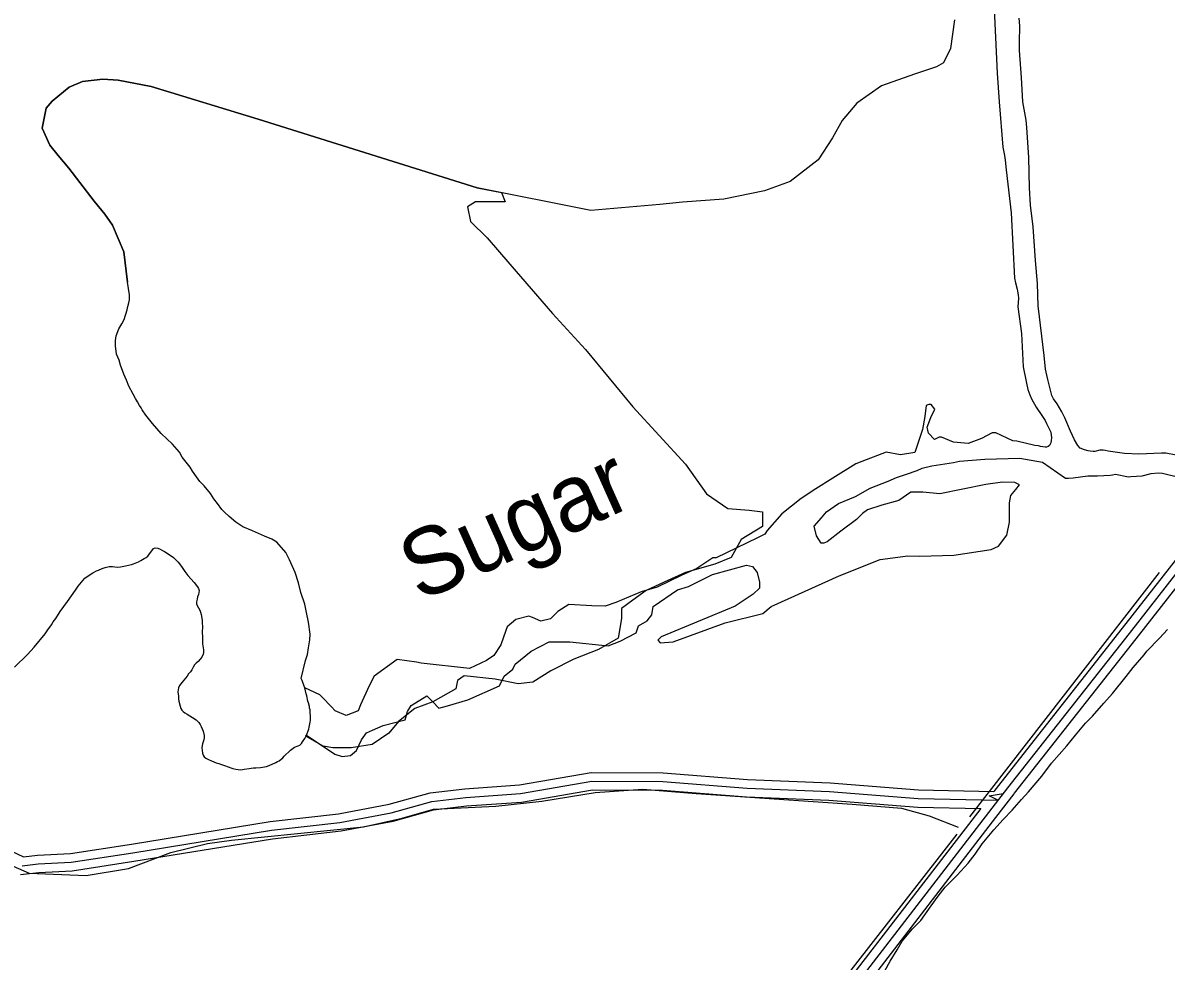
# Model space of a CAD drawing. Extents: x 3192986 to 3230865, y 867483 to 892886.
# Drawn here: x 3199739 to 3201724, y 881802 to 883432 of the extents above; entities that cross this region are included whole.
import ezdxf

# ---------------------------------------------------------------- set-up
doc = ezdxf.new("R2010")
doc.units = 0
for name, color, linetype in [('V-RIVR-IDEN', 7, 'Continuous'), ('V-ROAD-CNTR', 7, 'Continuous'), ('V-SITE-VEGE', 7, 'Continuous'), ('V-TOPO-SHOR', 7, 'Continuous')]:
    doc.layers.add(name, color=color, linetype=linetype)

msp = doc.modelspace()

# ---------------------------------------------------------------- linework, layer by layer
at = {"layer": 'V-ROAD-CNTR'}
for points in [[(3202575.2, 883538.8), (3202402.7, 883320.2), (3202118.4, 882963.7), (3201913.6, 882725.8), (3201827.6, 882610.2), (3201648, 882380.5), (3201436.9, 882112.6), (3201424.9, 882097)], [(3202598.8, 883520.2), (3202426.2, 883301.5), (3202141.5, 882944.6), (3201937, 882707), (3201851.5, 882592), (3201671.6, 882362), (3201460.6, 882094.1), (3201459.5, 882092.7)], [(3201839.6, 882601.1), (3201659.8, 882371.2), (3201448.8, 882103.3), (3201182.4, 881757.5)], [(3199667.2, 882017.4), (3199740.2, 881983.3), (3199764.5, 881986.4), (3199821.6, 881989.1), (3199927.5, 882005.4), (3200168.6, 882044.5), (3200287.3, 882058.2), (3200375.1, 882074.6), (3200446.4, 882094.4), (3200506.7, 882101.6), (3200601.6, 882108.2), (3200725.6, 882129.6), (3200850.7, 882129.4), (3200997.6, 882117.9), (3201140.6, 882111.9), (3201294.4, 882099.6), (3201424.9, 882097)], [(3199737.8, 881967.9), (3199765.8, 881971.4), (3199823.1, 881974.1), (3199929.8, 881990.6), (3200170.7, 882029.6), (3200289.5, 882043.3), (3200378.5, 882060), (3200449.4, 882079.7), (3200508.1, 882086.7), (3200603.4, 882093.3), (3200726.9, 882114.6), (3200850.1, 882114.4), (3200996.7, 882102.9), (3201139.7, 882097), (3201293.7, 882084.6), (3201432.2, 882081.9), (3201417.2, 882089.2), (3201441.1, 882093.4)], [(3199735.3, 881952.5), (3199767.1, 881956.4), (3199824.6, 881959.2), (3199932.1, 881975.8), (3200172.7, 882014.7), (3200291.8, 882028.5), (3200381.9, 882045.3), (3200452.3, 882064.9), (3200509.6, 882071.7), (3200605.2, 882078.4), (3200728.2, 882099.6), (3200849.5, 882099.4), (3200995.8, 882087.9), (3201138.8, 882082), (3201292.9, 882069.6), (3201402.2, 882067.4)], [(3201459.5, 882092.7), (3201427.8, 882051.6)], [(3201402.2, 882067.4), (3201170.5, 881766.6), (3200901.5, 881411.1), (3200741.7, 881184.9), (3200688.8, 881113), (3200634.7, 881021), (3200596.4, 880948.2), (3200582, 880910.5), (3200573.6, 880887.7), (3200579.9, 880889.2), (3200575.3, 880894.5), (3200572.6, 880896.9)], [(3201427.8, 882051.6), (3201194.4, 881748.4), (3200925.7, 881393.4), (3200766, 881167.4), (3200713.9, 881096.5), (3200660.9, 881006.4), (3200623.8, 880935.8), (3200610.1, 880900), (3200596.3, 880862.2), (3200577.8, 880857.9)]]:
    msp.add_lwpolyline(points, dxfattribs=at)
at = {"layer": 'V-SITE-VEGE'}
for p, q in [((3201712.6, 882363), (3201726.8, 882378)), ((3201690.8, 882340.5), (3201712.6, 882363)), ((3201667.1, 882312.3), (3201686.1, 882333.9)), ((3201686.1, 882333.9), (3201690.8, 882340.5)), ((3201654.8, 882296.3), (3201667.1, 882312.3)), ((3201631.2, 882267.2), (3201654.8, 882296.3)), ((3201596.2, 882227.8), (3201616, 882250.3)), ((3201616, 882250.3), (3201631.2, 882267.2)), ((3201566.8, 882194.9), (3201583.9, 882215.6)), ((3201583.9, 882215.6), (3201596.2, 882227.8)), ((3201551.7, 882176.1), (3201566.8, 882194.9)), ((3201525.2, 882146.1), (3201551.7, 882176.1)), ((3201508.1, 882123.5), (3201525.2, 882146.1)), ((3201485.4, 882096.3), (3201508.1, 882123.5)), ((3201473.1, 882083.2), (3201485.4, 882096.3)), ((3201457, 882064.4), (3201473.1, 882083.2)), ((3201441, 882048.4), (3201457, 882064.4)), ((3201424.9, 882030.6), (3201441, 882048.4)), ((3201405, 882006.2), (3201424.9, 882030.6)), ((3201392.7, 881988.3), (3201405, 882006.2)), ((3201380.4, 881972.3), (3201392.7, 881988.3)), ((3201361.5, 881951.7), (3201380.4, 881972.3)), ((3201340.6, 881931), (3201361.5, 881951.7)), ((3201316, 881898.2), (3201328.3, 881915.1)), ((3201328.3, 881915.1), (3201340.6, 881931)), ((3201298, 881872.8), (3201316, 881898.2)), ((3201265.9, 881837.1), (3201283.8, 881858.7)), ((3201283.8, 881858.7), (3201298, 881872.8)), ((3201257.3, 881822.1), (3201265.9, 881837.1)), ((3201245, 881802.3), (3201257.3, 881822.1)), ((3201235.5, 881785.4), (3201245, 881802.3))]:
    msp.add_line(p, q, dxfattribs=at)
for points in [[(3199952.4, 882750.3), (3199946.5, 882759.3), (3199944.8, 882762.9), (3199941.5, 882767.4), (3199938.1, 882773.6), (3199934.8, 882779), (3199930.7, 882787), (3199923.2, 882800.4), (3199919.1, 882811.1), (3199914.2, 882821.8), (3199908.5, 882836.9), (3199906.1, 882845.8), (3199902, 882856.5), (3199899.8, 882870.6), (3199900.1, 882880.2), (3199901.3, 882888.1), (3199906, 882900.3), (3199910.7, 882908.9), (3199915.3, 882916.7), (3199920.2, 882933.2), (3199921.3, 882939.3), (3199923.2, 882945.4), (3199924.3, 882950.7), (3199924.5, 882959.5), (3199920.6, 882981.5), (3199914.5, 883034.1), (3199894.9, 883080.4), (3199881.4, 883099.3), (3199862.8, 883121.8), (3199838.3, 883154.2), (3199818.8, 883179.4), (3199800.2, 883201.1), (3199785.8, 883219.1), (3199772.6, 883248.5), (3199779.8, 883283.4), (3199789.9, 883295.4), (3199819.6, 883320), (3199842.8, 883329.8), (3199878.1, 883334), (3199904.4, 883332.3), (3199962, 883320.9), (3200147.5, 883264.2), (3200527.8, 883145.3), (3200570.1, 883136.8)], [(3200570.1, 883136.8), (3200576.4, 883120.6), (3200545.1, 883120.6), (3200525.2, 883120.6), (3200510.9, 883112.1), (3200516.6, 883086.5), (3200545.1, 883058), (3200584.9, 883012.4), (3200658.9, 882927), (3200715.8, 882864.4), (3200798.3, 882764.8), (3200889.4, 882665.1), (3200926.4, 882613.9), (3200963.4, 882588.3), (3201000.3, 882585.4), (3201023.1, 882582.6), (3201023.1, 882557), (3200986.1, 882534.2), (3200969, 882502.9), (3200940.6, 882491.5), (3200889.4, 882477.3), (3200852.4, 882460.2), (3200821.1, 882445.9), (3200798.3, 882428.9), (3200778.4, 882414.6), (3200778.4, 882397.5), (3200772.7, 882363.4), (3200738.6, 882343.5), (3200695.9, 882326.4), (3200656.1, 882306.4), (3200624.8, 882286.5), (3200599.1, 882283.7), (3200559.3, 882292.2), (3200505.2, 882297.9), (3200493.9, 882289.4), (3200491, 882275.1), (3200451.2, 882252.4), (3200419.9, 882241), (3200391.4, 882218.2), (3200374.4, 882198.3), (3200345.9, 882178.3), (3200308.9, 882172.6), (3200277.6, 882172.6), (3200260.5, 882175.5), (3200230.7, 882192.7), (3200231.9, 882194.8), (3200235.4, 882205), (3200236.3, 882208.7), (3200237.9, 882217), (3200238.4, 882220.6), (3200238.8, 882227.1), (3200238.2, 882234.6), (3200237.8, 882238.4), (3200237.1, 882241.6), (3200236.8, 882244.7), (3200235.2, 882251.1), (3200234.1, 882253.9), (3200232, 882262.9), (3200230.9, 882266.5), (3200228.7, 882277), (3200227.6, 882279.8), (3200226.5, 882283.2), (3200225, 882286.4), (3200223.9, 882289.4), (3200222.1, 882293), (3200230.1, 882324.4), (3200233.1, 882334.8), (3200235.2, 882346.2), (3200237.4, 882360.2), (3200237.7, 882369.8), (3200234.8, 882391), (3200231.8, 882407.8), (3200228.7, 882422), (3200221.5, 882442.4), (3200217.6, 882459.2), (3200212, 882477), (3200202.1, 882499.2), (3200195.5, 882511.7), (3200180.2, 882529.8), (3200171.6, 882535.3), (3200158.6, 882540.1), (3200137.8, 882549.5), (3200121.3, 882556.2), (3200109.2, 882564.5), (3200097.2, 882574.5), (3200089.5, 882581.8), (3200084.4, 882586.3), (3200076.8, 882597.1), (3200070.9, 882605.2), (3200065.1, 882614.2), (3200054, 882627.7), (3200046.4, 882635), (3200040.5, 882643.1), (3200033.7, 882652.9), (3200029.6, 882660.1), (3200016, 882677.2), (3200011, 882686.1), (3199999.1, 882699.7), (3199979.5, 882718.7), (3199964.2, 882735.9), (3199952.4, 882750.3)]]:
    msp.add_lwpolyline(points, dxfattribs=at)
at = {"layer": 'V-TOPO-SHOR'}
for p, q in [((3201383.3, 882053.1), (3201712.5, 882476.9)), ((3201360.7, 882023), (3201055.1, 881631))]:
    msp.add_line(p, q, dxfattribs=at)
for points in [[(3201424.4, 883480.7), (3201430.9, 883344.1), (3201434.4, 883294.3), (3201440.7, 883215.8), (3201443.4, 883201.4), (3201444.6, 883193.1), (3201446.6, 883176.2), (3201455.1, 883101.6), (3201460.8, 882988.5), (3201462.6, 882980), (3201465.7, 882969.3), (3201466.4, 882965.8), (3201467.4, 882959), (3201467.9, 882953.6), (3201466.8, 882938.7), (3201472.8, 882892.2), (3201476.2, 882834), (3201481.6, 882805.7), (3201484.2, 882795.1), (3201487.3, 882785.4), (3201490.4, 882778.8), (3201498.8, 882764), (3201508.2, 882749.5), (3201514.4, 882741.3), (3201516.7, 882736), (3201524.2, 882721), (3201525.1, 882710.8), (3201524.8, 882706.4), (3201523.9, 882702.1), (3201521.6, 882697.6), (3201519.3, 882695.9), (3201516.6, 882694.8), (3201514, 882694.8), (3201505.8, 882695.9), (3201502.7, 882696.8), (3201496.4, 882697.9), (3201464.9, 882705), (3201458, 882705.7)], [(3201356.7, 883437), (3201349.9, 883387.1), (3201337.7, 883362), (3201325.2, 883355.4), (3201287, 883342.5), (3201230.1, 883322.3), (3201187, 883292), (3201161.5, 883262), (3201144.7, 883231.7), (3201119.8, 883193.8), (3201071.2, 883155.8), (3201026.8, 883139.6), (3200956, 883125.1), (3200884.7, 883120.2), (3200845, 883116.2), (3200725.2, 883105.8), (3200527.8, 883145.3), (3200147.5, 883264.2), (3199962, 883320.9), (3199904.4, 883332.3), (3199878.1, 883334), (3199842.8, 883329.8), (3199819.6, 883320), (3199789.9, 883295.4), (3199779.8, 883283.4), (3199772.6, 883248.5), (3199785.8, 883219.1), (3199800.2, 883201.1), (3199818.8, 883179.4), (3199838.3, 883154.2), (3199862.8, 883121.8), (3199881.4, 883099.3), (3199894.9, 883080.4), (3199914.5, 883034.1), (3199920.6, 882981.5)], [(3201609.1, 882689.8), (3201600.4, 882687.5), (3201597.4, 882687.3), (3201592.3, 882687.7), (3201588.6, 882688.2), (3201582.3, 882689.9), (3201575, 882693.3), (3201571, 882697.5), (3201565, 882707.4), (3201557.9, 882722.4), (3201548.4, 882745.7), (3201543.3, 882756), (3201534.7, 882769.8), (3201528.6, 882778.8), (3201525.8, 882784.3), (3201518.5, 882812.4), (3201514.7, 882830.3), (3201512.2, 882854.2), (3201501.9, 882940.2), (3201500.9, 882979), (3201497.4, 883019.1), (3201493.1, 883077.2), (3201488.7, 883115), (3201486.8, 883144.9), (3201485.6, 883197.5), (3201482.4, 883249.6), (3201481.2, 883262.3), (3201475.1, 883294.4), (3201472.9, 883336.6), (3201469.8, 883383.4), (3201469.5, 883397.7), (3201470.3, 883426.2), (3201469.2, 883439.5)], [(3200222.1, 882293), (3200230.1, 882324.4), (3200233.1, 882334.8), (3200235.2, 882346.2), (3200237.4, 882360.2), (3200237.7, 882369.8), (3200234.8, 882391), (3200231.8, 882407.8), (3200228.7, 882422), (3200221.5, 882442.4), (3200217.6, 882459.2), (3200212, 882477), (3200202.1, 882499.2), (3200195.5, 882511.7), (3200180.2, 882529.8), (3200171.6, 882535.3), (3200158.6, 882540.1), (3200137.8, 882549.5), (3200121.3, 882556.2), (3200109.2, 882564.5), (3200097.2, 882574.5), (3200089.5, 882581.8), (3200084.4, 882586.3), (3200076.8, 882597.1), (3200070.9, 882605.2), (3200065.1, 882614.2), (3200054, 882627.7), (3200046.4, 882635), (3200040.5, 882643.1), (3200033.7, 882652.9), (3200029.6, 882660.1), (3200016, 882677.2), (3200011, 882686.1), (3199999.1, 882699.7), (3199979.5, 882718.7), (3199964.2, 882735.9), (3199952.4, 882750.3), (3199946.5, 882759.3), (3199944.8, 882762.9), (3199941.5, 882767.4), (3199938.1, 882773.6), (3199934.8, 882779), (3199930.7, 882787), (3199923.2, 882800.4), (3199919.1, 882811.1), (3199914.2, 882821.8), (3199908.5, 882836.9), (3199906.1, 882845.8), (3199902, 882856.5), (3199899.8, 882870.6), (3199900.1, 882880.2), (3199901.3, 882888.1), (3199906, 882900.3), (3199910.7, 882908.9), (3199915.3, 882916.7), (3199920.2, 882933.2), (3199921.3, 882939.3), (3199923.2, 882945.4), (3199924.3, 882950.7), (3199924.5, 882959.5), (3199920.6, 882981.5)], [(3201458, 882705.7), (3201428.6, 882719.8), (3201422.3, 882719.8), (3201403.4, 882709.6), (3201380.3, 882701.4), (3201355.2, 882703.7), (3201334.4, 882712.3), (3201330.2, 882712.4), (3201321.8, 882708.3), (3201311.4, 882718.8), (3201309.4, 882729.3), (3201315.9, 882746), (3201322.3, 882760.6), (3201316.1, 882769), (3201311.9, 882769), (3201307.7, 882767), (3201305.4, 882748.2), (3201301, 882725.2), (3201288.1, 882685.6), (3201262.9, 882681.6), (3201237.9, 882686.1), (3201195.9, 882669.7), (3201185.4, 882665.7), (3201145.4, 882640.9), (3201115.9, 882622.4), (3201090.6, 882605.9), (3201056.9, 882579), (3201031.5, 882550), (3201027.3, 882543.8), (3201014.6, 882537.6), (3200943.2, 882502.7), (3200936.9, 882502.8), (3200909.5, 882484.2), (3200882.2, 882472), (3200840.2, 882451.4), (3200812.9, 882443.3), (3200768.8, 882424.9), (3200749.9, 882418.9), (3200726.9, 882419.1), (3200687.1, 882421.6), (3200668.2, 882409.2), (3200655.5, 882396.8), (3200638.7, 882392.7), (3200624.2, 882399.2), (3200617.9, 882401.3), (3200594.8, 882395.3), (3200580.1, 882382.9), (3200577.9, 882376.6), (3200569.3, 882351.6), (3200556.6, 882332.9), (3200543.9, 882324.6), (3200514.5, 882310.3), (3200430.9, 882319.5), (3200422.6, 882321.6), (3200389.1, 882326.1), (3200349.1, 882297.2), (3200340.6, 882280.6), (3200325.6, 882247.3), (3200321.3, 882236.8), (3200300.3, 882228.7), (3200281.6, 882237.2), (3200275.3, 882243.6), (3200258.8, 882260.5), (3200254.6, 882264.7), (3200228.7, 882277)], [(3201741.4, 882680.9), (3201723.5, 882684.6), (3201716.4, 882684.6), (3201676.6, 882682.4), (3201651.9, 882683.9), (3201623.3, 882687.6), (3201618.3, 882689), (3201614.9, 882689.4), (3201609.1, 882689.8)], [(3200231.9, 882194.8), (3200280.8, 882161.9), (3200293.3, 882157.6), (3200308, 882159.6), (3200318.5, 882167.8), (3200327.1, 882186.6), (3200335.6, 882199), (3200346.1, 882203.1), (3200365, 882211.3), (3200402.7, 882221.4), (3200407.1, 882236), (3200413.5, 882246.4), (3200440.8, 882262.9), (3200451.2, 882252.3), (3200461.5, 882241.7), (3200476.2, 882245.8), (3200511.9, 882255.9), (3200566.5, 882280.5), (3200575, 882297.1), (3200589.8, 882309.5), (3200594.1, 882317.9), (3200621.5, 882340.6), (3200653, 882357), (3200653, 882357), (3200688.6, 882356.7), (3200755.5, 882349.8), (3200776.5, 882357.9), (3200803.8, 882372.3), (3200808.1, 882384.8), (3200822.9, 882393), (3200831.3, 882403.4), (3200833.6, 882418), (3200875.7, 882446.9), (3200894.6, 882453), (3200936.6, 882473.5), (3200995.4, 882489.7), (3201005.8, 882487.5), (3201014.1, 882476.9), (3201018.1, 882460.2), (3201018, 882449.7), (3201007.4, 882439.4), (3200975.8, 882418.7), (3200847.7, 882365.6), (3200841.4, 882359.4), (3200845.5, 882355.2), (3200868.5, 882357), (3200958.8, 882389.6), (3201023.8, 882405.7), (3201038.6, 882418.1), (3201156.3, 882471.4), (3201227.7, 882500), (3201275.9, 882505.8), (3201296.8, 882505.6), (3201355.4, 882507.1), (3201420.3, 882516.9), (3201432.9, 882523.1), (3201447.8, 882541.7), (3201452.2, 882564.7), (3201452.2, 882568.9), (3201452.3, 882581.5), (3201452.5, 882598.2), (3201454.7, 882610.7), (3201463.2, 882621.1), (3201469.5, 882629.4), (3201461.2, 882633.7), (3201440.3, 882633.9), (3201411, 882630), (3201371.1, 882622), (3201331.3, 882614), (3201302, 882616.4), (3201281.1, 882616.6), (3201260.1, 882602.2), (3201230.7, 882594.1), (3201205.5, 882586), (3201197.1, 882579.8), (3201186.5, 882569.4), (3201159.1, 882548.8), (3201135.9, 882530.2), (3201129.6, 882528.1), (3201125.4, 882528.2), (3201125.4, 882528.2), (3201117.2, 882540.8), (3201113.2, 882557.6), (3201125.9, 882572.1), (3201134.3, 882582.5), (3201155.4, 882596.9), (3201184.8, 882609.2), (3201210.1, 882623.6), (3201241.6, 882635.8), (3201256.3, 882641.9), (3201273.1, 882648.1), (3201291.9, 882654.2), (3201300.4, 882658.3), (3201317.1, 882662.3), (3201354.8, 882668.2), (3201365.3, 882670.2), (3201409.3, 882673.9), (3201470, 882675.4), (3201509.7, 882668.8), (3201549.3, 882640.7)], [(3201549.3, 882640.7), (3201554.7, 882640.7), (3201562.7, 882641.6), (3201575.7, 882643.5), (3201588.2, 882644.8), (3201604.9, 882645.1), (3201627.2, 882646), (3201630.8, 882646.5), (3201636.5, 882647.9), (3201659, 882643.3), (3201662.7, 882644.1), (3201682.8, 882644.7), (3201698.4, 882649.3), (3201710.4, 882650.2), (3201717.7, 882649.8), (3201777, 882635.4)], [(3199847, 882467.1), (3199849.2, 882469.3), (3199860.7, 882476.3), (3199866.9, 882479.9), (3199870.5, 882481.1), (3199876.6, 882483.9), (3199882.2, 882486.1), (3199888.9, 882487.3), (3199894.5, 882487.5), (3199903.1, 882486.3), (3199908.5, 882486.7), (3199917.1, 882488.8), (3199927.6, 882490.9), (3199931, 882491.9), (3199940.2, 882495.4), (3199944, 882497.7), (3199949.9, 882501.7), (3199953.1, 882502.9), (3199956, 882505.6), (3199965.7, 882519), (3199968.9, 882519.9), (3199973.4, 882519.3), (3199977.3, 882517.8), (3199981.6, 882515.3), (3199984.9, 882513.6), (3199994.8, 882507.4), (3200000.6, 882503.1), (3200002.9, 882501), (3200006, 882498.1), (3200008.7, 882495.1), (3200014.8, 882487.4), (3200020.2, 882479.1), (3200023.6, 882474.3), (3200025.6, 882471.8), (3200036.5, 882460), (3200042.6, 882452.5), (3200044.3, 882449.5), (3200045.3, 882446.1), (3200044.1, 882439.2), (3200042.6, 882434.9), (3200041.5, 882430.6), (3200040.8, 882426.4), (3200040.5, 882422.9), (3200041.9, 882419.7), (3200046.3, 882411.6), (3200047.5, 882408), (3200048.8, 882404.2), (3200050.5, 882394.5), (3200050.5, 882389.2), (3200050.9, 882383.6), (3200050.6, 882373.1), (3200051, 882365.4), (3200050.8, 882360.1), (3200051.2, 882353.5), (3200052.6, 882342.8), (3200052.7, 882338), (3200052, 882335.1), (3200049.9, 882330), (3200047, 882326.4), (3200043.5, 882322.7), (3200040.1, 882319.6), (3200037.2, 882316.6), (3200034.7, 882312.9), (3200032.6, 882308.2), (3200030.1, 882304.5), (3200027, 882300.9), (3200024.5, 882297.4), (3200015.5, 882287), (3200011.2, 882281.2), (3200009.3, 882277.1), (3200008.6, 882273.5), (3200008.5, 882270), (3200009.2, 882262.2), (3200009.5, 882257.7), (3200010.1, 882253.7), (3200012.4, 882244.9), (3200013.7, 882240.9), (3200015.2, 882238.1), (3200017.3, 882235.7), (3200020.6, 882233.4), (3200024.7, 882231.1), (3200033.8, 882225.5), (3200039.8, 882221.1), (3200044.4, 882216.6), (3200046.9, 882213.2), (3200048.7, 882209.8), (3200050.4, 882205.6), (3200052.2, 882201.6), (3200053.8, 882194), (3200053.7, 882190.6), (3200053.2, 882186.7), (3200051, 882179.6), (3200050.3, 882176.7), (3200049.8, 882172.7), (3200050.2, 882168.2), (3200051.1, 882163.4), (3200052.4, 882160), (3200054.2, 882157.2), (3200057.1, 882154.5), (3200061.2, 882152.6), (3200066.9, 882150.1)], [(3199724.5, 882312.7), (3199747.1, 882334.9), (3199759, 882347.7), (3199778.1, 882370.8), (3199782.7, 882377.7), (3199789.1, 882386.3), (3199791.9, 882391.5), (3199796.5, 882397.5), (3199803.9, 882409.6), (3199816.7, 882426.7), (3199830.5, 882446.5), (3199835.1, 882453.4), (3199847, 882467.1)], [(3200228.7, 882277), (3200227.6, 882279.8), (3200226.5, 882283.2), (3200225, 882286.4), (3200223.9, 882289.4), (3200222.1, 882293)], [(3200066.9, 882150.1), (3200074.7, 882146.9), (3200079.2, 882145.7), (3200082.3, 882144.4), (3200091, 882141.4), (3200093.7, 882140.1), (3200103.9, 882136.9), (3200109, 882135.9), (3200112.7, 882134.8), (3200117.6, 882134.6), (3200123.2, 882135.9), (3200131.8, 882136.8), (3200135.5, 882137.5), (3200139.7, 882137.7), (3200143.5, 882138.2), (3200151.6, 882138.6), (3200162.1, 882140.4), (3200166.9, 882142), (3200178.4, 882147), (3200181.4, 882148.7), (3200184, 882150.2), (3200190.3, 882155.6), (3200193, 882158.2), (3200195.6, 882161.3), (3200200.7, 882165.9), (3200203.6, 882168.8), (3200210.8, 882173.7), (3200217.2, 882176.1), (3200219.9, 882177.6), (3200222.7, 882180.3), (3200224.8, 882183), (3200228.7, 882189), (3200231.9, 882194.8)], [(3199105, 882130.3), (3199191, 882129.5), (3199442.3, 882085.6), (3199534.4, 882056), (3199607.4, 882020.2), (3199689.8, 881981.2), (3199750.1, 881955.1), (3199848.8, 881951), (3199922.3, 881963), (3199995.8, 881991), (3200059.7, 882006.3), (3200101.2, 882012.2), (3200330.8, 882035.5), (3200397.9, 882050.8), (3200452.2, 882066.2), (3200560.6, 882071.5), (3200640.4, 882080.3), (3200732.9, 882095.3), (3200815.8, 882100.8), (3200908.2, 882093.6), (3201178.8, 882075), (3201264.8, 882067.8), (3201312.5, 882054.6), (3201363.2, 882035)]]:
    msp.add_lwpolyline(points, dxfattribs=at)

# ---------------------------------------------------------------- texts
at = {"layer": 'V-RIVR-IDEN'}
msp.add_text('Sugar', height=116, rotation=24.161, dxfattribs=at).set_placement((3200427.5, 882425.4))

doc.saveas('drawing.dxf')
